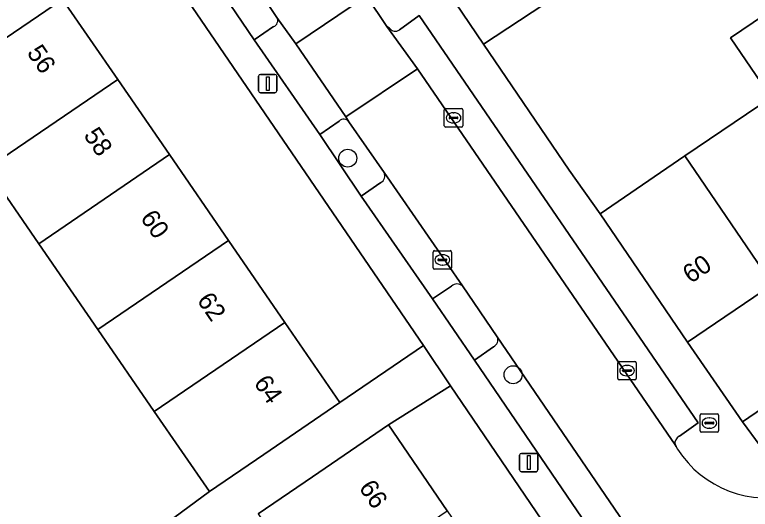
# Model space of a CAD drawing. Extents: x 157445 to 158888, y 383061 to 384688.
# Drawn here: x 158137.31 to 158177.28, y 383677.9 to 383704.75 of the extents above; entities that cross this region are included whole.
import ezdxf

# ---------------------------------------------------------------- set-up
doc = ezdxf.new("R2010")
doc.units = 0
for name, color, linetype in [('IMGEO_Boom', 7, 'Continuous'), ('IMGEO_Brandkraan', 7, 'Continuous'), ('IMGEO_Erf', 7, 'Continuous'), ('IMGEO_Groenvoorziening', 7, 'Continuous'), ('IMGEO_Kolk', 7, 'Continuous'), ('IMGEO_Lichtmast', 7, 'Continuous'), ('IMGEO_Muur', 7, 'Continuous'), ('IMGEO_Pand', 7, 'Continuous'), ('IMGEO_Pand_nummerreeks', 7, 'Continuous'), ('IMGEO_Parkeervlak_open', 7, 'Continuous'), ('IMGEO_Rijbaan_lokaal_open', 7, 'Continuous'), ('IMGEO_Voetpad_open', 7, 'Continuous')]:
    doc.layers.add(name, color=color, linetype=linetype)

msp = doc.modelspace()

# ---------------------------------------------------------------- linework, layer by layer
at = {"layer": 'IMGEO_Boom'}
for centre in [(158155.409, 383696.959), (158164.39, 383685.2)]:
    msp.add_circle(centre, 0.489, dxfattribs=at)
at = {"layer": 'IMGEO_Brandkraan'}
for p, q in [((158174.553, 383682.151), (158174.553, 383683.003)), ((158174.628, 383683.077), (158175.48, 383683.077)), ((158175.041, 383682.857), (158175.066, 383682.857)), ((158175.554, 383683.003), (158175.554, 383682.151)), ((158174.812, 383682.571), (158174.812, 383682.583)), ((158175.25, 383682.534), (158174.852, 383682.534)), ((158174.855, 383682.62), (158175.253, 383682.62)), ((158175.296, 383682.583), (158175.296, 383682.571)), ((158175.48, 383682.077), (158174.628, 383682.077)), ((158175.064, 383682.297), (158175.039, 383682.297))]:
    msp.add_line(p, q, dxfattribs=at)
for points in [[(158174.553, 383682.151), (158174.553, 383683.003)], [(158174.628, 383683.077), (158175.48, 383683.077)], [(158175.554, 383683.003), (158175.554, 383682.151)], [(158175.48, 383682.077), (158174.628, 383682.077)]]:
    msp.add_lwpolyline(points, dxfattribs=at)
for centre, radius, start, end in [((158174.63, 383683.001), 0.0765, 91.552, 178.448), ((158174.63, 383683.001), 0.0765, 91.552, 178.448), ((158175.478, 383683.001), 0.0765, 1.552, 88.448), ((158175.478, 383683.001), 0.0765, 1.552, 88.448), ((158174.852, 383682.58), 0.0403, 85.8775, 175.7526), ((158174.849, 383682.57), 0.0366, 178.938, 274.7102), ((158175.253, 383682.577), 0.043, 264.8664, 352.4533), ((158175.257, 383682.582), 0.0386, 1.7309, 96.639), ((158174.63, 383682.153), 0.0765, 181.552, 268.448), ((158174.63, 383682.153), 0.0765, 181.552, 268.448), ((158175.478, 383682.153), 0.0765, 271.552, 358.448), ((158175.478, 383682.153), 0.0765, 271.552, 358.448)]:
    msp.add_arc(centre, radius, start, end, dxfattribs=at)
for centre, major_axis, ratio, start_param, end_param in [((158175.04, 383682.577), (-0.387, 0.002), 0.722429, 4.712389, 7.853982), ((158175.065, 383682.577), (-0.39, 0.002), 0.717154, 1.570796, 4.712389)]:
    msp.add_ellipse(centre, major_axis=major_axis, ratio=ratio, start_param=start_param, end_param=end_param, dxfattribs=at)
at = {"layer": 'IMGEO_Erf'}
for points in [[(158127.621, 383723.483), (158130.715, 383718.982), (158133.653, 383714.709), (158136.847, 383710.063), (158139.918, 383705.596), (158142.918, 383701.232), (158145.724, 383697.151), (158148.93, 383692.486), (158151.986, 383688.041), (158154.978, 383683.689), (158159.53, 383686.796), (158115.18, 383751.638)], [(158139.602, 383672.741), (158147.892, 383678.853), (158144.888, 383683.213), (158141.828, 383687.656), (158138.617, 383692.317), (158135.808, 383696.396), (158132.803, 383700.757), (158129.728, 383705.221), (158126.53, 383709.864), (158123.588, 383714.135), (158120.49, 383718.633), (158117.451, 383723.044)], [(158177.592, 383713.47), (158176.155, 383715.584), (158173.989, 383714.13), (158175.426, 383712.016), (158171.98, 383709.703), (158168.365, 383707.278), (158166.927, 383709.392), (158165.857, 383708.652), (158164.751, 383707.888), (158164.501, 383707.576), (158166.056, 383705.304), (158162.788, 383703.146), (158167.439, 383696.302), (158169.122, 383693.946), (158173.727, 383697.078), (158178.402, 383700.257), (158176.203, 383703.492), (158180.506, 383706.418)], [(158205.841, 383618.66), (158173.059, 383666.844), (158160.987, 383684.589), (158157.619, 383682.477), (158160.802, 383677.813), (158163.885, 383673.297), (158166.927, 383668.84), (158169.874, 383664.523), (158172.949, 383660.017), (158176.039, 383655.489), (158179.097, 383651.01)]]:
    msp.add_lwpolyline(points, dxfattribs=at)
msp.add_lwpolyline([(158176.861, 383682.64), (158193.331, 383693.908), (158196.068, 383695.781), (158221.993, 383713.615), (158219.171, 383717.767), (158214.51, 383714.598), (158210.142, 383711.627), (158205.551, 383708.506), (158201.092, 383705.474), (158196.512, 383702.359), (158192.049, 383699.324), (158187.664, 383696.342), (158183.15, 383693.273), (158178.475, 383690.095), (158173.87, 383686.963)], close=True, dxfattribs=at)
at = {"layer": 'IMGEO_Groenvoorziening'}
for points in [[(158149.079, 383707.454), (158148.06, 383706.728), (158150.322, 383703.384), (158151.367, 383704.105)], [(158151.552, 383704.597), (158149.667, 383707.427)], [(158154.942, 383698.972), (158153.895, 383698.243), (158156.132, 383694.902), (158157.195, 383695.64)], [(158157.376, 383696.175), (158155.469, 383698.94)], [(158161.042, 383690.014), (158160.016, 383689.325), (158162.294, 383685.985), (158163.328, 383686.719)], [(158163.526, 383687.266), (158161.636, 383690.022)]]:
    msp.add_lwpolyline(points, dxfattribs=at)
for centre, radius, start, end in [((158151.271, 383704.422), 0.331, 286.7844, 32.0015), ((158155.192, 383698.727), 0.35, 37.5507, 135.4997), ((158157.034, 383695.993), 0.388, 294.5548, 28.062), ((158161.343, 383689.688), 0.444, 48.772, 132.7712), ((158163.152, 383687.092), 0.412, 295.25, 24.9521)]:
    msp.add_arc(centre, radius, start, end, dxfattribs=at)
at = {"layer": 'IMGEO_Kolk'}
for p, q in [((158160.653, 383698.724), (158160.653, 383699.576)), ((158160.728, 383699.65), (158161.58, 383699.65)), ((158161.654, 383699.576), (158161.654, 383698.724)), ((158160.912, 383699.144), (158160.912, 383699.156)), ((158160.955, 383699.193), (158161.353, 383699.193)), ((158161.141, 383699.43), (158161.166, 383699.43)), ((158161.396, 383699.156), (158161.396, 383699.144)), ((158161.35, 383699.107), (158160.952, 383699.107)), ((158161.164, 383698.87), (158161.139, 383698.87)), ((158161.58, 383698.65), (158160.728, 383698.65)), ((158160.044, 383691.011), (158160.044, 383691.863)), ((158160.119, 383691.937), (158160.971, 383691.937)), ((158160.532, 383691.717), (158160.557, 383691.717)), ((158161.045, 383691.863), (158161.045, 383691.011)), ((158160.303, 383691.431), (158160.303, 383691.443)), ((158160.741, 383691.394), (158160.343, 383691.394)), ((158160.346, 383691.48), (158160.744, 383691.48)), ((158160.555, 383691.157), (158160.53, 383691.157)), ((158160.787, 383691.443), (158160.787, 383691.431)), ((158160.971, 383690.937), (158160.119, 383690.937)), ((158170.082, 383684.998), (158170.082, 383685.85)), ((158170.157, 383685.924), (158171.009, 383685.924)), ((158170.57, 383685.704), (158170.595, 383685.704)), ((158171.083, 383685.85), (158171.083, 383684.998)), ((158170.341, 383685.418), (158170.341, 383685.43)), ((158170.779, 383685.381), (158170.381, 383685.381)), ((158170.384, 383685.467), (158170.782, 383685.467)), ((158170.825, 383685.43), (158170.825, 383685.418)), ((158171.009, 383684.924), (158170.157, 383684.924)), ((158170.593, 383685.144), (158170.568, 383685.144))]:
    msp.add_line(p, q, dxfattribs=at)
for points in [[(158160.653, 383698.724), (158160.653, 383699.576)], [(158160.728, 383699.65), (158161.58, 383699.65)], [(158161.654, 383699.576), (158161.654, 383698.724)], [(158161.58, 383698.65), (158160.728, 383698.65)], [(158160.044, 383691.011), (158160.044, 383691.863)], [(158160.119, 383691.937), (158160.971, 383691.937)], [(158161.045, 383691.863), (158161.045, 383691.011)], [(158160.971, 383690.937), (158160.119, 383690.937)], [(158170.082, 383684.998), (158170.082, 383685.85)], [(158170.157, 383685.924), (158171.009, 383685.924)], [(158171.083, 383685.85), (158171.083, 383684.998)], [(158171.009, 383684.924), (158170.157, 383684.924)]]:
    msp.add_lwpolyline(points, dxfattribs=at)
for centre, radius, start, end in [((158160.73, 383699.574), 0.0765, 91.552, 178.448), ((158160.73, 383699.574), 0.0765, 91.552, 178.448), ((158161.578, 383699.574), 0.0765, 1.552, 88.448), ((158161.578, 383699.574), 0.0765, 1.552, 88.448), ((158160.952, 383699.153), 0.0403, 85.8775, 175.7526), ((158160.949, 383699.143), 0.0366, 178.938, 274.7102), ((158161.353, 383699.15), 0.043, 264.8664, 352.4533), ((158161.357, 383699.155), 0.0386, 1.7309, 96.639), ((158160.73, 383698.726), 0.0765, 181.552, 268.448), ((158160.73, 383698.726), 0.0765, 181.552, 268.448), ((158161.578, 383698.726), 0.0765, 271.552, 358.448), ((158161.578, 383698.726), 0.0765, 271.552, 358.448), ((158160.121, 383691.861), 0.0765, 91.552, 178.448), ((158160.121, 383691.861), 0.0765, 91.552, 178.448), ((158160.969, 383691.861), 0.0765, 1.552, 88.448), ((158160.969, 383691.861), 0.0765, 1.552, 88.448), ((158160.343, 383691.44), 0.0403, 85.8775, 175.7526), ((158160.34, 383691.43), 0.0366, 178.938, 274.7102), ((158160.744, 383691.437), 0.043, 264.8664, 352.4533), ((158160.748, 383691.442), 0.0386, 1.7309, 96.639), ((158160.121, 383691.013), 0.0765, 181.552, 268.448), ((158160.121, 383691.013), 0.0765, 181.552, 268.448), ((158160.969, 383691.013), 0.0765, 271.552, 358.448), ((158160.969, 383691.013), 0.0765, 271.552, 358.448), ((158170.159, 383685.848), 0.0765, 91.552, 178.448), ((158170.159, 383685.848), 0.0765, 91.552, 178.448), ((158171.007, 383685.848), 0.0765, 1.552, 88.448), ((158171.007, 383685.848), 0.0765, 1.552, 88.448), ((158170.381, 383685.427), 0.0403, 85.8775, 175.7526), ((158170.378, 383685.417), 0.0366, 178.938, 274.7102), ((158170.782, 383685.424), 0.043, 264.8664, 352.4533), ((158170.786, 383685.429), 0.0386, 1.7309, 96.639), ((158170.159, 383685), 0.0765, 181.552, 268.448), ((158170.159, 383685), 0.0765, 181.552, 268.448), ((158171.007, 383685), 0.0765, 271.552, 358.448), ((158171.007, 383685), 0.0765, 271.552, 358.448)]:
    msp.add_arc(centre, radius, start, end, dxfattribs=at)
for centre, major_axis, ratio, start_param, end_param in [((158161.14, 383699.15), (-0.387, 0.002), 0.722429, 4.712389, 7.853982), ((158161.165, 383699.15), (-0.39, 0.002), 0.717154, 1.570796, 4.712389), ((158160.531, 383691.437), (-0.387, 0.002), 0.722429, 4.712389, 7.853982), ((158160.556, 383691.437), (-0.39, 0.002), 0.717154, 1.570796, 4.712389), ((158170.569, 383685.424), (-0.387, 0.002), 0.722429, 4.712389, 7.853982), ((158170.594, 383685.424), (-0.39, 0.002), 0.717154, 1.570796, 4.712389)]:
    msp.add_ellipse(centre, major_axis=major_axis, ratio=ratio, start_param=start_param, end_param=end_param, dxfattribs=at)
at = {"layer": 'IMGEO_Lichtmast'}
for p, q in [((158150.564, 383700.608), (158150.564, 383701.408)), ((158150.564, 383701.408), (158150.564, 383700.608)), ((158150.664, 383701.508), (158151.454, 383701.508)), ((158151.454, 383701.508), (158150.664, 383701.508)), ((158151.554, 383701.408), (158151.554, 383700.608)), ((158151.554, 383700.608), (158151.554, 383701.408)), ((158151.454, 383700.508), (158150.664, 383700.508)), ((158150.664, 383700.508), (158151.454, 383700.508)), ((158164.744, 383680.032), (158164.744, 383680.832)), ((158164.744, 383680.832), (158164.744, 383680.032)), ((158164.844, 383680.932), (158165.634, 383680.932)), ((158165.634, 383680.932), (158164.844, 383680.932)), ((158165.734, 383680.832), (158165.734, 383680.032)), ((158165.734, 383680.032), (158165.734, 383680.832)), ((158165.634, 383679.932), (158164.844, 383679.932)), ((158164.844, 383679.932), (158165.634, 383679.932))]:
    msp.add_line(p, q, dxfattribs=at)
for points in [[(158150.984, 383701.383), (158151.134, 383701.383), (158151.134, 383700.633), (158150.984, 383700.633), (158150.984, 383701.383)], [(158165.164, 383680.807), (158165.314, 383680.807), (158165.314, 383680.057), (158165.164, 383680.057), (158165.164, 383680.807)]]:
    msp.add_lwpolyline(points, dxfattribs=at)
for centre, start, end in [((158150.664, 383701.408), 90, 180), ((158150.664, 383701.408), 90, 180), ((158151.454, 383701.408), 0, 90), ((158151.454, 383701.408), 360, 90), ((158150.664, 383700.608), 180, 270), ((158150.664, 383700.608), 180, 270), ((158151.454, 383700.608), 270, 0), ((158151.454, 383700.608), 270, 0), ((158164.844, 383680.832), 90, 180), ((158164.844, 383680.832), 90, 180), ((158165.634, 383680.832), 0, 90), ((158165.634, 383680.832), 360, 90), ((158164.844, 383680.032), 180, 270), ((158164.844, 383680.032), 180, 270), ((158165.634, 383680.032), 270, 0), ((158165.634, 383680.032), 270, 0)]:
    msp.add_arc(centre, 0.1, start, end, dxfattribs=at)
at = {"layer": 'IMGEO_Muur'}
msp.add_lwpolyline([(158169.122, 383693.946), (158167.439, 383696.302)], dxfattribs=at)
at = {"layer": 'IMGEO_Pand'}
for points in [[(158139.918, 383705.596), (158136.847, 383710.063), (158129.728, 383705.221), (158132.803, 383700.757)], [(158162.788, 383703.146), (158166.056, 383705.304), (158164.501, 383707.576), (158161.262, 383705.385)], [(158182.916, 383703.326), (158182.705, 383703.183), (158180.506, 383706.418), (158176.203, 383703.492), (158178.402, 383700.257), (158183.15, 383693.273), (158187.664, 383696.342)], [(158139.918, 383705.596), (158132.803, 383700.757), (158135.808, 383696.396), (158142.918, 383701.232)], [(158135.808, 383696.396), (158138.617, 383692.317), (158145.724, 383697.151), (158142.918, 383701.232)], [(158178.402, 383700.257), (158173.727, 383697.078), (158178.475, 383690.095), (158183.15, 383693.273)], [(158141.828, 383687.656), (158148.93, 383692.486), (158145.724, 383697.151), (158138.617, 383692.317)], [(158173.727, 383697.078), (158169.122, 383693.946), (158173.87, 383686.963), (158178.475, 383690.095)], [(158151.986, 383688.041), (158148.93, 383692.486), (158141.828, 383687.656), (158144.888, 383683.213)], [(158151.986, 383688.041), (158144.888, 383683.213), (158147.892, 383678.853), (158150.849, 383680.871), (158154.978, 383683.689)], [(158153.718, 383672.974), (158160.802, 383677.813), (158157.619, 383682.477), (158153.49, 383679.659), (158150.533, 383677.641)]]:
    msp.add_lwpolyline(points, close=True, dxfattribs=at)
at = {"layer": 'IMGEO_Parkeervlak_open'}
for points in [[(158155.469, 383698.94), (158155.309, 383699.198), (158152.591, 383703.163), (158151.552, 383704.597)], [(158173.421, 383681.858), (158174.447, 383682.584), (158159.29, 383704.712), (158158.213, 383703.929)], [(158151.367, 383704.105), (158150.322, 383703.384), (158153.895, 383698.243), (158154.942, 383698.972)], [(158157.673, 383704.025), (158157.535, 383704.112), (158159.203, 383701.802), (158173.192, 383681.393)], [(158161.636, 383690.022), (158157.376, 383696.175)], [(158157.195, 383695.64), (158156.132, 383694.902), (158160.016, 383689.325), (158161.042, 383690.014)], [(158173.981, 383671.962), (158163.526, 383687.266)], [(158163.328, 383686.719), (158162.294, 383685.985), (158172.332, 383671.279), (158173.378, 383672.002)]]:
    msp.add_lwpolyline(points, dxfattribs=at)
for centre, radius, start, end in [((158151.271, 383704.422), 0.331, 286.7844, 32.0015), ((158157.987, 383704.224), 0.372, 212.3588, 307.48), ((158155.192, 383698.727), 0.35, 37.5507, 135.4997), ((158157.034, 383695.993), 0.388, 294.5548, 28.062), ((158161.343, 383689.688), 0.444, 48.772, 132.7712), ((158163.152, 383687.092), 0.412, 295.25, 24.9521), ((158173.584, 383681.489), 0.404, 113.8542, 193.7078)]:
    msp.add_arc(centre, radius, start, end, dxfattribs=at)
at = {"layer": 'IMGEO_Rijbaan_lokaal_open'}
for points in [[(158124.947, 383743.707), (158136.966, 383725.919), (158137.06, 383725.779), (158139.014, 383722.977), (158143.805, 383715.982), (158145.717, 383713.22), (158149.667, 383707.427), (158151.552, 383704.597), (158152.591, 383703.163), (158156.428, 383705.77), (158139.617, 383730.272), (158139.182, 383730.933), (158137.076, 383734.051), (158136.056, 383735.537), (158132.093, 383741.351), (158130.874, 383743.091), (158128.732, 383746.298)], [(158156.428, 383705.77), (158152.591, 383703.163), (158155.309, 383699.198), (158159.203, 383701.802), (158157.535, 383704.112)]]:
    msp.add_lwpolyline(points, close=True, dxfattribs=at)
for points in [[(158159.203, 383701.802), (158155.309, 383699.198), (158155.469, 383698.94), (158157.376, 383696.175), (158161.636, 383690.022), (158163.526, 383687.266), (158173.981, 383671.962), (158175.575, 383669.718)], [(158173.327, 383681.159), (158173.255, 383681.301), (158173.192, 383681.393), (158159.203, 383701.802)]]:
    msp.add_lwpolyline(points, dxfattribs=at)
msp.add_arc((158178.153, 383684.236), 5.723, 212.5193, 286.0613, dxfattribs=at)
at = {"layer": 'IMGEO_Voetpad_open'}
for points in [[(158179.736, 383678.736), (158176.861, 383682.64), (158173.87, 383686.963), (158169.122, 383693.946), (158167.439, 383696.302), (158162.788, 383703.146), (158161.262, 383705.385), (158160.467, 383706.551), (158140.184, 383736.308), (158137.923, 383739.524), (158136.012, 383742.288), (158133.967, 383745.394), (158100.07, 383794.919), (158099.197, 383796.194), (158087.818, 383812.82), (158068.445, 383841.037), (158067.539, 383842.357), (158067.092, 383843.008), (158064.14, 383847.309)], [(158113.107, 383757.926), (158112.77, 383755.176), (158115.18, 383751.638), (158159.53, 383686.796), (158160.987, 383684.589), (158173.059, 383666.844), (158174.553, 383667.839), (158172.22, 383671.17), (158172.332, 383671.279), (158162.294, 383685.985)], [(158162.294, 383685.985), (158160.016, 383689.325), (158156.132, 383694.902), (158153.895, 383698.243), (158150.322, 383703.384), (158148.06, 383706.728), (158144.498, 383711.966), (158142.146, 383715.294), (158137.78, 383721.718), (158135.513, 383725.021), (158131.783, 383730.632), (158120.407, 383747.209), (158118.269, 383750.237), (158119.753, 383751.253), (158118.03, 383753.787), (158116.774, 383755.649)], [(158225.003, 383715.674), (158221.993, 383713.615), (158196.068, 383695.781), (158193.331, 383693.908), (158176.861, 383682.64), (158179.736, 383678.736)], [(158156.38, 383705.891), (158156.428, 383705.77), (158157.535, 383704.112), (158157.673, 383704.025)], [(158158.213, 383703.929), (158159.29, 383704.712), (158174.447, 383682.584), (158173.421, 383681.858)], [(158150.533, 383677.641), (158153.49, 383679.659), (158157.619, 383682.477), (158160.987, 383684.589), (158159.53, 383686.796), (158154.978, 383683.689), (158150.849, 383680.871), (158147.892, 383678.853), (158139.602, 383672.741)], [(158173.192, 383681.393), (158173.255, 383681.301), (158173.327, 383681.159)]]:
    msp.add_lwpolyline(points, dxfattribs=at)
for centre, radius, start, end in [((158157.987, 383704.224), 0.372, 212.3588, 307.48), ((158173.584, 383681.489), 0.404, 113.8542, 193.7078), ((158178.153, 383684.236), 5.723, 212.5193, 286.0613)]:
    msp.add_arc(centre, radius, start, end, dxfattribs=at)

# ---------------------------------------------------------------- texts
at = {"layer": 'IMGEO_Pand_nummerreeks'}
for s, rotation, p in [('56', 304.5071, (158137.942, 383702.681)), ('58', 304.5071, (158141.024, 383698.197)), ('60', 304.5071, (158144.105, 383693.715)), ('60', 34.2151, (158174.037, 383690.123)), ('62', 304.5071, (158147.183, 383689.238)), ('64', 304.5071, (158150.267, 383684.753)), ('66', 304.3155, (158155.978, 383679.062))]:
    msp.add_text(s, height=1, rotation=rotation, dxfattribs=at).set_placement(p)

doc.saveas('drawing.dxf')
